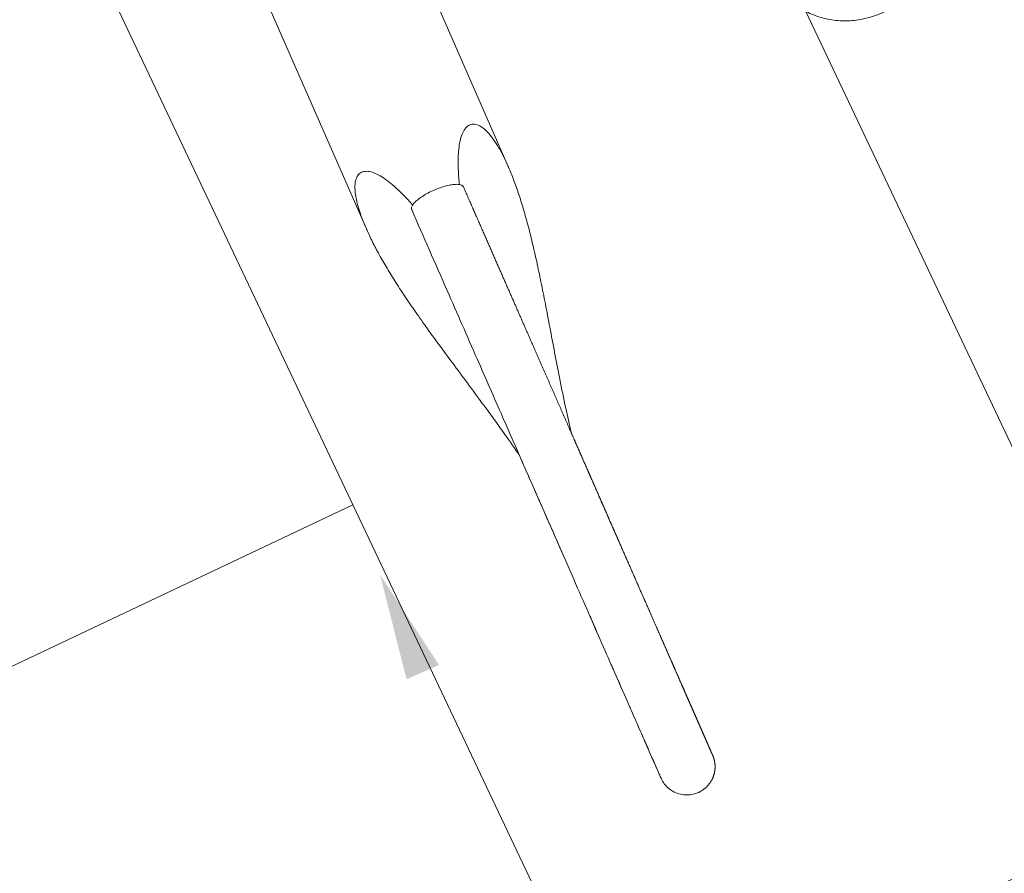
# Model space of a CAD drawing. Header units: metres. Extents: x 134157 to 138734, y 451157 to 455772.
# Tile 522 of 656: x 136621.537 to 136621.92, y 453801.399 to 453801.732. Entities that reach past the tile are written whole.
import ezdxf

# ---------------------------------------------------------------- set-up
doc = ezdxf.new("R2010")
doc.units = ezdxf.units.M
doc.layers.add('-DR-alg-hulplijnen', color=210, linetype='Continuous', plot=False)
doc.layers.add('-DR-nw-gr-arc-gras', color=7, linetype='Continuous', true_color=0xb5d5a4)
for name, color, linetype in [('-DR-nw-inr-fietsparkeren Tulip enkele beugel', 2, 'Continuous'), ('-DR-nw-maatvoering', 3, 'Continuous'), ('VELOPA-FIG25', 1, 'Continuous')]:
    doc.layers.add(name, color=color, linetype=linetype)
doc.layers.add('-DR-nw-vh-arc-sbs df bruinrood Broeder Alarmstraat', color=7, linetype='Continuous', lineweight=9, true_color=0xd8beb6)
doc.styles.add('2-5TXT', font='arial.ttf')
doc.styles.add('Drong', font='txt', dxfattribs={"height": 1.8})
doc.dimstyles.new('Drong', dxfattribs={"dimtxt": 1.8, "dimasz": 2.5, "dimexe": 0, "dimexo": 0, "dimgap": 0.9, "dimtad": 1, "dimzin": 0, "dimdsep": 46, "dimtxsty": 'Drong', "dimblk": 'dimblk-wit', "dimcen": 0, "dimse1": 1, "dimse2": 1, "dimclrd": 256, "dimclre": 1, "dimclrt": 7, "dimadec": 0, "dimazin": 0, "dimtfac": 1, "dimtmove": 0, "dimatfit": 3, "dimfxl": 1, "dimtolj": 1, "dimtzin": 0, "dimarcsym": 0})
doc.dimstyles.new('VELOPA-drukwerk', dxfattribs={"dimscale": 0, "dimtxt": 2.5, "dimasz": 2, "dimexe": 1, "dimexo": 1, "dimgap": 1, "dimtad": 1, "dimdec": 0, "dimdsep": 46, "dimtxsty": '2-5TXT', "dimcen": 8, "dimadec": 1, "dimazin": 0, "dimtfac": 1, "dimtdec": 0, "dimtmove": 0, "dimatfit": 3, "dimfxl": 1, "dimtolj": 1, "dimtzin": 0, "dimarcsym": 0})
pattern_1 = [(115.3356253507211, (136419.7180158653, 453326.2367068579), (-0.2236810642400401, -0.1059037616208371), [0.06, -0.187485]), (205.3356253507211, (136419.7180158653, 453326.2367068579), (0.1059037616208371, -0.22368106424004), [0.06, -0.187485])]

# ---------------------------------------------------------------- blocks, each defined once
blk = doc.blocks.new('*D482')
at = {"layer": '-DR-alg-hulplijnen', "color": 0, "lineweight": -2, "ltscale": 4, "transparency": 16777216}
for p, q in [((-1.268533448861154e-15, -770.7167233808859), (-1.92714493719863e-14, -1064.726652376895)), ((3625, -770.7167233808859), (3625, -1064.726652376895)), ((41.43344676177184, -1044.009928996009), (3583.566553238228, -1044.009928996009))]:
    blk.add_line(p, q, dxfattribs=at)
at = {"layer": '-DR-alg-hulplijnen', "color": 0, "ltscale": 4, "transparency": 16777216}
for points in [[(41.43344676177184, -1037.104354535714), (41.43344676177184, -1050.915503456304), (-1.800291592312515e-14, -1044.009928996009)], [(3583.566553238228, -1037.104354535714), (3583.566553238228, -1050.915503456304), (3625, -1044.009928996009)]]:
    blk.add_solid(points, dxfattribs=at)
at = {"layer": 'Defpoints', "color": 0, "ltscale": 4, "transparency": 16777216}
for p in [(0, -750), (3625, -750), (3625, -1044.009928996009)]:
    blk.add_point(p, dxfattribs=at)
at = {"layer": '-DR-alg-hulplijnen', "color": 0, "ltscale": 4, "transparency": 16777216, "insert": (1812.5, -996.8320429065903), "char_height": 51.79180845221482, "attachment_point": 5, "style": '2-5TXT'}
blk.add_mtext('\\A1;3625', dxfattribs=at)
blk = doc.blocks.new('*D481')
at = {"layer": '-DR-alg-hulplijnen', "color": 0, "lineweight": -2, "ltscale": 4, "transparency": 16777216}
for p, q in [((3645.716723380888, 3.331503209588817e-15), (4009.119275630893, 6.177109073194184e-14)), ((3988.402552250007, -41.4334467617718), (3988.402552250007, -708.5665532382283)), ((3645.716723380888, -750.0000000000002), (4009.119275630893, -750.0000000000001))]:
    blk.add_line(p, q, dxfattribs=at)
at = {"layer": '-DR-alg-hulplijnen', "color": 0, "ltscale": 4, "transparency": 16777216}
for points in [[(3981.496977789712, -41.43344676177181), (3995.308126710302, -41.4334467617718), (3988.402552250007, 5.843958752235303e-14)], [(3981.496977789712, -708.5665532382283), (3995.308126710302, -708.5665532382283), (3988.402552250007, -750.0000000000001)]]:
    blk.add_solid(points, dxfattribs=at)
at = {"layer": 'Defpoints', "color": 0, "ltscale": 4, "transparency": 16777216}
for p in [(3625.000000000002, 0), (3625.000000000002, -750.0000000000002), (3988.402552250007, -750.0000000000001)]:
    blk.add_point(p, dxfattribs=at)
at = {"layer": '-DR-alg-hulplijnen', "color": 0, "ltscale": 4, "transparency": 16777216, "insert": (3941.242330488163, -375.0000000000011), "char_height": 51.79180845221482, "attachment_point": 5, "rotation": 90, "style": '2-5TXT'}
blk.add_mtext('\\A1;750', dxfattribs=at)
blk = doc.blocks.new('dimblk-wit')
at = {"color": 7}
blk.add_line((2.842170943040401e-14, -0.3333333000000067), (-2.842170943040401e-14, 0.3333333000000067), dxfattribs=at)
blk.add_solid([(0, 0), (-0.7999999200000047, 0.1999999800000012), (-0.7999999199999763, -0.1999999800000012)], dxfattribs=at)
blk = doc.blocks.new('*D634')
at = {"layer": '-DR-nw-maatvoering', "lineweight": -2, "transparency": 16777216}
blk.add_line((136616.4696596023, 453791.6460135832), (136622.2968280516, 453806.2631956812), dxfattribs=at)
at = {"layer": 'Defpoints', "color": 0, "transparency": 16777216}
for p in [(136622.4819835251, 453806.7276496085), (136622.889603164, 453806.5651512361), (136616.6921237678, 453791.0190612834)]:
    blk.add_point(p, dxfattribs=at)
at = {"layer": '-DR-nw-maatvoering', "lineweight": -2, "transparency": 16777216, "xscale": 0.5, "yscale": 0.5, "zscale": 0.5}
for p, rotation in [((136622.481983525, 453806.7276496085), 68.26520454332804), ((136616.2845041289, 453791.1815596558), 248.2652045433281)]:
    blk.add_blockref('dimblk-wit', p, dxfattribs=dict(at, rotation=rotation))
at = {"layer": '-DR-nw-maatvoering', "color": 7, "transparency": 16777216, "insert": (136619.0454071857, 453799.089283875), "char_height": 0.36, "attachment_point": 5, "rotation": 68.26520454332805, "style": 'Drong'}
blk.add_mtext('\\A1;16.75', dxfattribs=at)
blk = doc.blocks.new('Fietsenrek Tulip enkel')
at = {"layer": 'VELOPA-FIG25', "color": 252, "linetype": 'Continuous', "lineweight": 9}
for p, q in [((298.658684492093, -344.8499999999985), (630.2552322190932, -344.8499999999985)), ((309.4598630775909, -405.1499999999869), (630.2507963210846, -405.1499999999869))]:
    blk.add_line(p, q, dxfattribs=at)
for points, start_tangent, end_tangent in [([(623.1085956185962, -362.975236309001), (622.2150253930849, -362.6181009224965), (618.5377257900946, -360.9725926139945), (615.4324675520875, -359.2727979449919), (612.9078133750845, -357.5213157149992), (610.996451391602, -355.7188084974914), (609.7693030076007, -353.8682929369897), (609.3515709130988, -351.9886879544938), (609.8926333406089, -350.1718612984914), (611.419115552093, -348.5539733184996), (613.8862791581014, -347.1894561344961), (617.2304940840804, -346.1165101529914), (621.2275092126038, -345.3817202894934), (625.6913015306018, -344.9707063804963), (630.2434380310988, -344.8499869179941)], (-0.9310904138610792, 0.3647884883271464), (0.9999999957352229, -9.235558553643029e-05)), ([(630.2434380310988, -344.8499869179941), (630.5682460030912, -344.8505678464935), (635.8394298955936, -345.0005259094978), (641.5077718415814, -345.4091434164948), (647.5858134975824, -346.0710287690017), (654.0919371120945, -346.9837572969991), (661.0486862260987, -348.1453052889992), (668.4823239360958, -349.5517247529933), (676.4228659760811, -351.1947983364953), (684.9047558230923, -353.0596304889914), (693.9686945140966, -355.1223479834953), (703.6661116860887, -357.3484173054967), (714.065781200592, -359.6916043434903), (725.2560965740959, -362.0921755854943), (734.9299721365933, -364.0195937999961)], (0.9999999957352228, -9.235558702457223e-05), (0.9822508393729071, -0.1875720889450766)), ([(629.0812565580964, -365.0520946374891), (626.4720561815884, -364.203896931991), (623.1085956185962, -362.975236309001)], (-0.9552161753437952, 0.2959088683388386), (-0.9310904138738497, 0.3647884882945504)), ([(872.2429914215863, -364.0004512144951), (871.4931166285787, -364.0000542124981), (869.4321402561, -364.0000253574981), (865.9668989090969, -363.9997935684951), (861.1663724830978, -363.9999842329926), (855.1057197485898, -363.9999909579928), (847.8372212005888, -363.9998791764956), (839.2823724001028, -364.0001512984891), (829.3728744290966, -364.0001620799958), (818.0721323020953, -363.9998144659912), (805.4171970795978, -364.0001844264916), (791.4152382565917, -363.998548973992), (776.0161688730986, -364.0001285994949), (759.0278948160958, -364.0000092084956), (740.0685224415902, -364.0000362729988), (718.6458642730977, -363.999994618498), (693.9956133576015, -363.9999833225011), (664.8701945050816, -364.0000025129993), (630.4995657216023, -364.000002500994)], (-0.9999996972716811, 0.0007781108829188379), (-0.9999999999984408, 1.765950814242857e-06)), ([(776.9873472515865, -364.0000712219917), (765.312209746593, -363.9999653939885), (743.8571046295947, -363.9999999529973), (734.9336313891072, -364.0000654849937)], (-0.9999999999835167, 5.741668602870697e-06), (-0.9999999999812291, -6.12716366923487e-06)), ([(810.7829483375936, -364.0000404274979), (803.1118054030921, -363.9999004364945)], (-0.9999999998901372, 1.482314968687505e-05), (-0.9999999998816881, 1.538258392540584e-05)), ([(850.0260308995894, -363.9998981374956), (845.338346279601, -363.9997527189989), (836.2556908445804, -363.9999374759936), (825.7705308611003, -363.9999853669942), (824.0263019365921, -363.9999962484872)], (-0.9999999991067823, 4.226624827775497e-05), (-0.9999999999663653, -8.20179703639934e-06)), ([(856.730545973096, -364.0000669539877), (853.1773717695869, -364.0000204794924), (850.0260308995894, -363.9998981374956)], (-0.9999999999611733, -8.812121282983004e-06), (-0.9999999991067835, 4.226621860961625e-05)), ([(871.4694475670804, -364.000045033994), (871.4139717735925, -364.000025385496), (869.0702892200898, -363.9998221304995), (865.1537784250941, -363.9996671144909), (859.7983261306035, -363.9999621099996), (856.730545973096, -364.0000669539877)], (-0.9999999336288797, 0.000364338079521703), (-0.9999999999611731, -8.812155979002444e-06)), ([(872.2429914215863, -364.0004512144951), (871.4694475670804, -364.000045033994)], (-0.9999997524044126, 0.0007036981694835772), (-0.9999999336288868, 0.0003643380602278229)), ([(883.1628713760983, -375.0000000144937), (882.9785095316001, -372.9941615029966), (882.2363011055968, -370.5810662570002), (880.9634476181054, -368.4007516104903), (879.2270010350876, -366.5680747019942), (877.1184349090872, -365.1795784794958), (874.748826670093, -364.3084069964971), (872.2429914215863, -364.0004512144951)], (-0.000207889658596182, 0.9999999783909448), (-0.999973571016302, 0.007270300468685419)), ([(630.4995653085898, -364.0113614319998), (630.0894004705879, -364.0777108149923), (629.2739631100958, -364.7146653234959), (628.527582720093, -365.9657673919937), (627.912531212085, -367.7049275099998), (627.4392903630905, -369.8863189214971), (627.1412687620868, -372.3970982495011), (627.0431135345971, -375)], (-0.9999999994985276, 3.166930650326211e-05), (0, -1)), ([(627.0431135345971, -375), (627.1413231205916, -377.6036120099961), (627.4393626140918, -380.1141189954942), (627.9124566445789, -382.2948046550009), (628.5276296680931, -384.0343363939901), (629.274075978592, -385.2854708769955), (630.0892778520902, -385.9222425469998), (630.4995554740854, -385.9886385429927)], (0, -1), (0.9999999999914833, 4.127184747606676e-06)), ([(871.9053827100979, -386.0000242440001), (872.0186496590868, -386.0001062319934), (872.1314808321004, -386.0000680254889), (872.2394728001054, -385.9995943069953), (872.352623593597, -385.9982075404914), (872.469788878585, -385.9955620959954), (872.6096794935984, -385.9907679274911), (872.7593012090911, -385.9836665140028), (872.9182448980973, -385.9738833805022), (873.0846190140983, -385.9611649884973), (873.2559320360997, -385.945411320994), (873.4296574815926, -385.9266701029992), (873.6048133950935, -385.9049405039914), (873.782468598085, -385.8799764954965), (873.9632663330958, -385.8515263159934), (874.1478368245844, -385.819289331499), (874.3367942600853, -385.7829140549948), (874.5307265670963, -385.7419973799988), (874.7297973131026, -385.6961773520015), (874.9335433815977, -385.6452229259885), (875.1414431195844, -385.5889368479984), (875.3529690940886, -385.5271473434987), (875.5675922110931, -385.4597091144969), (875.7848862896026, -385.3864687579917), (876.0045559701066, -385.3072437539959), (876.2263066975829, -385.2218588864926), (876.4498359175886, -385.130149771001), (876.6748334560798, -385.0319635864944), (876.9009819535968, -384.9271597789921), (877.1279573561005, -384.8156107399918), (877.3554294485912, -384.6972024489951), (877.5830624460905, -384.5718350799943), (877.8105427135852, -384.4394073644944), (878.0379350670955, -384.2995879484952), (878.2655584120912, -384.1518319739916), (878.4936867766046, -383.9955380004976), (878.7225365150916, -383.8300528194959), (878.9522602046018, -383.6546723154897), (879.1829399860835, -383.4686425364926), (879.4145805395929, -383.2711608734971), (879.6472223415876, -383.0612653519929), (879.881109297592, -382.8376294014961), (880.1163775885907, -382.5987824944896), (880.352761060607, -382.3434045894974), (880.5886089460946, -382.071559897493), (880.8218664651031, -381.783947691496), (881.0505732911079, -381.4814369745), (881.2728853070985, -381.1650663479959), (881.4870965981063, -380.836038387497), (881.6919304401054, -380.4952408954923), (881.8867776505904, -380.1426063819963), (882.0710548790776, -379.7779454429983), (882.244111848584, -379.4010859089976), (882.4052289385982, -379.0118793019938), (882.553615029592, -378.6102078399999), (882.6884056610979, -378.1959920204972), (882.8086615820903, -377.76919881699), (882.91336776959, -377.3298505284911), (883.0014330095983, -376.8780342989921), (883.071690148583, -376.413912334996), (883.1228971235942, -375.9377328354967), (883.1537389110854, -375.4498416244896), (883.1629410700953, -375)], (0.9999997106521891, -0.0007607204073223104), (-3.90510129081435e-07, 0.9999999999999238)), ([(629.0812124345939, -384.9479210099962), (626.5235794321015, -385.7785405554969), (623.1077570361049, -387.0250978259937)], (-0.9552154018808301, -0.295911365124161), (-0.9310869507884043, -0.3647973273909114)), ([(630.2425906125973, -405.1500083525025), (630.4658011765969, -405.1497307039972), (635.767115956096, -405.0031636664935), (641.4645281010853, -404.5947976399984), (647.5697844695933, -403.9309780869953), (654.1006234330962, -403.0149028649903), (661.0790582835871, -401.8492659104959), (668.5311102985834, -400.4385772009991), (676.4866384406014, -398.7915415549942), (684.9797676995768, -396.9235203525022), (694.050784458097, -394.8588074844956), (703.7504897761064, -392.6323013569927), (714.147311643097, -390.2903733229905), (725.3289978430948, -387.8927360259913), (734.9316254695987, -385.9800912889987)], (0.9999999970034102, 7.741562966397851e-05), (0.9822513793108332, 0.1875692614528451)), ([(630.4995555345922, -386.000002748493), (631.0568438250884, -386.0000059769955), (633.1263456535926, -386.0000264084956), (635.1684272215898, -386.0000554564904), (637.1836616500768, -386.0000880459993), (639.1726193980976, -386.0001201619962), (641.1358685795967, -386.0001487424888), (643.0739752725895, -386.0001715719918), (644.9875038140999, -386.000187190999), (646.877017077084, -386.0001948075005), (648.7430767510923, -386.0001942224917), (650.5862397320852, -386.0001857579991), (652.4070537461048, -386.0001701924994), (654.2060658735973, -386.0001487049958), (655.9838238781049, -386.0001228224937), (657.7408763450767, -386.0000943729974), (659.4777728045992, -386.0000654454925), (661.1950638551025, -386.0000383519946), (662.8933012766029, -386.0000155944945), (664.573039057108, -385.9999995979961), (666.2348340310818, -385.999990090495), (667.8792405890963, -385.9999852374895), (669.50674258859, -385.9999835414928), (671.1176652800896, -385.9999838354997), (672.7123135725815, -385.9999852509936), (674.2909936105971, -385.9999871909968), (675.8540127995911, -385.9999892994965), (677.4016798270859, -385.9999914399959), (678.9343046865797, -385.999993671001), (680.4521986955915, -385.9999962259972), (681.955674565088, -385.9999994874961), (683.44504654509, -386.0000034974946), (684.9206289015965, -386.0000076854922), (686.3827370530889, -386.0000115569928), (687.8316860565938, -386.0000147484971), (689.2677387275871, -386.0000170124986), (690.6910985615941, -386.0000182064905), (692.1019671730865, -386.0000182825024), (693.5005475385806, -386.0000172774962), (694.8870439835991, -386.0000153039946), (696.2616621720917, -386.0000125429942), (697.6246090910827, -386.0000092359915), (698.9760930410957, -386.0000056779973), (700.3163236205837, -386.0000022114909), (701.6455117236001, -385.9999992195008), (702.9638692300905, -385.9999969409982), (704.2716082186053, -385.999995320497), (705.5689419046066, -385.9999942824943), (706.8560848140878, -385.9999937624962), (708.1332461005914, -385.9999937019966), (709.4005792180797, -385.9999940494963), (710.6582100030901, -385.9999947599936), (711.9062651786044, -385.9999957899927), (713.1448725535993, -385.9999970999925), (714.3741610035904, -385.9999986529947), (715.5942604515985, -386.0000004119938), (716.8053018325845, -386.0000023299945), (718.007416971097, -386.0000043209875), (719.2007386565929, -386.0000062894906), (720.3854006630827, -386.0000081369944), (721.5615377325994, -386.0000097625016), (722.7292855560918, -386.0000110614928), (723.888780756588, -386.0000119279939), (725.0401608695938, -386.0000122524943), (726.1835643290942, -386.0000119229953), (727.3191304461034, -386.0000108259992), (728.4469925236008, -386.0000088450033), (729.567245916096, -386.0000058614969), (730.6799742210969, -386.0000017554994), (731.7852616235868, -385.9999964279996), (732.8831913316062, -385.999990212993), (733.9738462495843, -385.9999837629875), (735.0573100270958, -385.9999776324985), (736.1336670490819, -385.9999722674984), (737.203002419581, -385.9999680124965), (738.2654019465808, -385.999965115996), (739.3209521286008, -385.9999637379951), (740.3697401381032, -385.9999639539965), (741.411853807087, -385.9999657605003), (742.4473816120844, -385.9999690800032), (743.4764126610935, -385.9999737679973), (744.4990366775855, -385.9999796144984), (745.5153439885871, -385.9999863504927), (746.5254255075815, -385.9999936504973), (747.5293727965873, -386.0000011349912), (748.5272819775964, -386.0000081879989), (749.5193709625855, -386.0000140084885), (750.5057818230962, -386.0000179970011), (751.4865296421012, -386.0000197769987), (752.4616311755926, -386.0000191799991), (753.4311048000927, -386.0000162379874), (754.3949704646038, -386.0000111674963), (755.3532496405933, -386.0000043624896), (756.3059609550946, -385.9999965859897), (757.2530811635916, -385.9999904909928), (758.1945653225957, -385.9999885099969), (759.1303725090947, -385.9999913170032), (760.0604660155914, -385.9999979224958), (760.9848532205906, -386.0000051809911), (761.9037100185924, -386.0000079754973), (762.8172507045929, -386.0000048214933), (763.7256830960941, -385.9999988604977), (764.6292087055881, -385.9999976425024), (765.5280142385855, -386.000011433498), (766.4221813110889, -386.0000376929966), (767.311727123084, -386.0000664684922), (768.1966693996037, -386.0000900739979), (769.0770274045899, -386.0001031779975), (769.9528218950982, -386.0001027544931), (770.824065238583, -386.0000880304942), (771.6907930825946, -386.0000604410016), (772.5530724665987, -386.0000235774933), (773.4109700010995, -385.9999831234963), (774.2645347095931, -385.9999439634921), (775.113783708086, -385.9999070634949), (775.958732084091, -385.9998735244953), (776.7993965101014, -385.9998450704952), (777.6357951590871, -385.9998240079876), (778.467947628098, -385.9998131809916), (779.2958748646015, -385.9998159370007), (780.1195990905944, -385.9998360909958), (780.9391437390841, -385.9998778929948), (781.7545333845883, -385.9999459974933), (782.5657937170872, -386.0000453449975), (783.3729535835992, -386.0001752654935), (784.1760460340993, -386.0003262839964), (784.9751051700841, -386.0004891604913), (785.770165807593, -386.0006557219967), (786.5612634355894, -386.0008188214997), (787.3484341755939, -386.0009722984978), (788.1317147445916, -386.001110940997), (788.9111424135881, -386.0012304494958), (789.6867549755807, -386.0013274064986), (790.4585907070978, -386.0013992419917), (791.2266883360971, -386.0014442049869), (791.9910870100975, -386.0014613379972), (792.7518235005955, -386.0014504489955), (793.5088956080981, -386.0014120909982), (794.2622939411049, -386.001347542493), (795.0120142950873, -386.0012587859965), (795.7580534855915, -386.0011484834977), (796.5004093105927, -386.0010199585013), (797.2390805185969, -386.000877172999), (797.9740667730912, -386.0007247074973), (798.7053686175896, -386.0005677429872), (799.4329874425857, -386.0004120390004), (800.1569254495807, -386.0002639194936), (800.8771856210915, -386.0001302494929), (801.5937716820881, -386.0000184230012), (802.3066882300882, -385.9999345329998), (803.015935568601, -385.9998763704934), (803.7215117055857, -385.9998395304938), (804.4234156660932, -385.9998200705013), (805.121647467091, -385.999814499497), (805.816208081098, -385.9998197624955), (806.5070994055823, -385.9998332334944), (807.194324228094, -385.9998527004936), (807.8778861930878, -385.9998763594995), (808.5577897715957, -385.9999028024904), (809.2340402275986, -385.9999310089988), (809.9066435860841, -385.9999603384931), (810.5756066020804, -385.9999905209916), (811.2409367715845, -386.0000216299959), (811.902640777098, -386.0000532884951), (812.5607224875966, -386.0000843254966), (813.2151862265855, -386.0001136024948), (813.8660371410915, -386.0001400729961), (814.513281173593, -386.0001627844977), (815.1569250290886, -386.0001808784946), (815.7969691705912, -386.0001935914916), (816.4333966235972, -386.000200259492), (817.0661932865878, -386.0002003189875), (817.6953462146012, -386.0001933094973), (818.3208434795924, -386.0001788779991), (818.9426741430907, -386.000156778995), (819.5608282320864, -386.000126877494), (820.1752967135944, -386.0000891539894), (820.7860714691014, -386.0000437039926), (821.3931429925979, -385.9999909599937), (821.9964928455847, -385.9999338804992), (822.5961054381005, -385.9998765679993), (823.1919668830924, -385.9998224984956), (823.7840645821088, -385.9997745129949), (824.3723872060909, -385.999734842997), (824.9569246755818, -385.9997051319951), (825.5376681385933, -385.999686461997), (826.1146099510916, -385.9996793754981), (826.687743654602, -385.9996838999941), (827.2570639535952, -385.9996995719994), (827.8225666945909, -385.9997254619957), (828.3842488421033, -385.9997601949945), (828.9421084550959, -385.9998019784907), (829.4961446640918, -385.9998486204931), (830.0463576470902, -385.9998975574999), (830.5927486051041, -385.9999458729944), (831.1353183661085, -385.9999903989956), (831.6740658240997, -386.0000290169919), (832.2089984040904, -386.0000606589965), (832.740124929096, -386.0000843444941), (833.2674547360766, -386.0000991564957), (833.7909976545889, -386.0001042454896), (834.3107639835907, -386.0000988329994), (834.8267644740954, -386.0000822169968), (835.3390103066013, -386.0000537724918), (835.8475129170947, -386.0000129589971), (836.3522400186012, -385.9999618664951), (836.8531523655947, -385.9999099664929), (837.3502400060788, -385.9998658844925), (837.8435367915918, -385.9998355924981), (838.3331023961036, -385.9998225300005), (838.8189598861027, -385.9998277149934), (839.3011338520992, -385.9998498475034), (839.7796504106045, -385.9998854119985), (840.2545371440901, -385.9999287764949), (840.7258230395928, -385.9999722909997), (841.193535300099, -386.0000064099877), (841.657617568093, -386.0000247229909), (842.1180408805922, -386.0000299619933), (842.5748094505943, -386.0000257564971), (843.0279279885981, -386.0000154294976), (843.477401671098, -386.0000020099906), (843.923236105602, -385.9999882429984), (844.365437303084, -385.9999765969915), (844.8040116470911, -385.9999692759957), (845.2389658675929, -385.9999682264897), (845.6703070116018, -385.9999751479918), (846.0980424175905, -385.9999914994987), (846.5221963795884, -386.0000181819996), (846.9428431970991, -386.0000516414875), (847.3600038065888, -386.0000860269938), (847.7736922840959, -386.0001166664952), (848.1839217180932, -386.0001400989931), (848.590704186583, -386.0001540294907), (848.9940507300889, -386.0001572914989), (849.3939713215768, -386.0001498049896), (849.7904748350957, -386.0001325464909), (850.1835690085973, -386.0001075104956), (850.5732604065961, -386.0000776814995), (850.9595543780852, -386.000047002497), (851.3424550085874, -386.000020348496), (851.7219805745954, -386.0000033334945), (852.0982521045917, -385.9999973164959), (852.4712981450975, -385.9999984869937), (852.8411219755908, -386.0000034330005), (853.2077260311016, -386.0000094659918), (853.5711118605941, -386.0000146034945), (853.9312800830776, -386.0000175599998), (854.2882303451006, -386.0000177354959), (854.6419612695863, -386.0000152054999), (854.9924704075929, -386.0000107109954), (855.3397541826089, -386.0000056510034), (855.6838078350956, -386.0000020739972), (856.0246253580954, -386.0000026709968), (856.3621994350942, -386.0000107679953), (856.6965691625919, -386.0000297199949), (857.0278646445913, -386.0000573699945), (857.3560743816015, -386.0000887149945), (857.6811628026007, -386.000119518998), (858.0030936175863, -386.0001463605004), (858.3218301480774, -386.0001666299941), (858.6373352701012, -386.0001785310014), (858.9495713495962, -386.00018107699), (859.2585001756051, -386.0001740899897), (859.5640828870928, -386.000158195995), (859.8662798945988, -386.0001348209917), (860.1650507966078, -386.0001061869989), (860.4603542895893, -386.0000753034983), (860.7521480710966, -386.0000459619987), (861.0403887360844, -386.0000227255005), (861.3250432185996, -386.0000108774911), (861.6062922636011, -386.0000123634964), (861.8841857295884, -386.0000224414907), (862.1586879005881, -386.0000364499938), (862.4297622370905, -386.0000506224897), (862.6973712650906, -386.0000620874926), (862.9614764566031, -386.0000688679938), (863.2220380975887, -386.0000698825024), (863.4790151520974, -386.0000649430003), (863.7323651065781, -386.000054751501), (863.9820438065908, -386.0000408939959), (864.2280052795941, -386.0000258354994), (864.4702015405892, -386.0000129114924), (864.7085823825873, -386.000006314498), (864.9430951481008, -386.0000110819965), (865.1737331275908, -386.0000328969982), (865.4008468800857, -386.0000720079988), (865.6244917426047, -386.000121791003), (865.8446352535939, -386.0001760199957), (866.0612437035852, -386.0002293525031), (866.2742819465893, -386.0002773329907), (866.4837131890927, -386.0003163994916), (866.6894987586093, -386.0003438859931), (866.8915978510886, -386.0003580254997), (867.0899672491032, -386.000357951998), (867.2845610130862, -386.0003437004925), (867.4753301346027, -386.0003162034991), (867.6622221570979, -386.0002772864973), (867.8451807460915, -386.0002296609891), (868.0241452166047, -386.000176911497), (868.1990499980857, -386.000123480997), (868.3698240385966, -386.000074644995), (868.5364595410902, -386.0000362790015), (868.6993582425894, -386.0000099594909), (868.858571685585, -385.9999927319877), (869.0140649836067, -385.9999820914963), (869.165800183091, -385.9999762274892), (869.3137357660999, -385.9999740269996), (869.4578260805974, -385.9999750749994), (869.5980206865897, -385.9999796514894), (869.7342636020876, -385.9999887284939), (869.8666973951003, -386.0000031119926), (869.9955116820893, -386.0000200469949), (870.1206400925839, -386.0000361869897), (870.2420163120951, -386.0000489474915), (870.3595730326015, -386.0000565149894), (870.4732412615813, -386.0000578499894), (870.5829495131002, -386.0000526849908), (870.6886228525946, -386.0000415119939), (870.8875429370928, -386.0000067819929), (871.0696668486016, -385.9999695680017), (871.2352382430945, -385.9999434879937), (871.3846131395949, -385.9999361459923), (871.5182468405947, -385.999950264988), (871.6367516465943, -385.9999847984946), (871.7432779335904, -386.0000303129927), (871.8856211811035, -386.0000355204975), (871.993248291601, -385.9999588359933), (872.0980700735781, -385.9999989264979), (872.2013598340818, -385.999772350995), (872.2025413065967, -385.9997516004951)], (0.9999999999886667, -4.760948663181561e-06), (-0.002398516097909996, 0.9999971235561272)), ([(734.9351199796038, -386.0000380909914), (734.997742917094, -386.0000384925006), (735.9610602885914, -386.0000436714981), (736.9179323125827, -386.000046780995), (737.8684389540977, -386.0000476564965), (738.8126603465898, -386.0000462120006), (739.7506767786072, -386.000042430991), (740.682568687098, -386.0000363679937), (741.608416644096, -386.0000281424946), (742.5283013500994, -386.0000179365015), (743.442314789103, -386.0000059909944), (744.3505343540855, -385.9999926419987), (745.2530050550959, -385.999978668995), (746.149769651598, -385.9999650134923), (747.0408713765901, -385.9999524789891), (747.9263539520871, -385.9999417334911), (748.8062615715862, -385.9999333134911), (749.6806388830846, -385.9999276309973), (750.5495309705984, -385.9999249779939), (751.4129833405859, -385.9999255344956), (752.2710419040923, -385.9999293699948), (753.1237529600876, -385.9999364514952), (753.9711631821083, -385.9999466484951), (754.8133196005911, -385.9999597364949), (755.6502695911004, -385.9999754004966), (756.4820608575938, -385.9999932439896), (757.308743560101, -386.0000126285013), (758.1303817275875, -386.0000318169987), (758.9470444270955, -386.0000489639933), (759.7588003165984, -386.0000626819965), (760.5657176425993, -386.0000720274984), (761.3678642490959, -386.0000764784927), (762.1653075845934, -386.0000759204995), (762.9581147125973, -386.0000706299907), (763.7463506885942, -386.0000612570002), (764.5300192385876, -386.0000488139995), (765.3091307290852, -386.0000346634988), (766.0837189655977, -386.0000205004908), (766.8538179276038, -386.0000083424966), (767.6194617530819, -386.0000005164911), (768.380684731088, -385.9999996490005), (769.1375231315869, -386.0000077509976), (769.8900123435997, -386.0000224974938), (770.6381842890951, -386.0000405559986), (771.3820710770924, -386.0000591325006), (772.1217050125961, -386.0000759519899), (772.857118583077, -386.0000892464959), (773.5883444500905, -386.0000977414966), (774.3154154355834, -386.0001006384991), (775.0383645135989, -386.0000976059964), (775.7572247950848, -386.000088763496), (776.472029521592, -386.0000746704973), (777.1828120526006, -386.0000563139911), (777.8896058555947, -386.0000350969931), (778.5924444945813, -386.0000128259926), (779.2913616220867, -385.9999917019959), (779.9863897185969, -385.9999737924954), (780.6775500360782, -385.9999594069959), (781.3648600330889, -385.9999483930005), (782.0483378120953, -385.9999405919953), (782.7280020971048, -385.999935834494), (783.4038722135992, -385.9999339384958), (784.0759680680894, -385.9999347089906), (784.7443284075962, -385.9999379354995), (785.4090243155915, -385.9999433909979), (786.0700734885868, -385.9999508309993), (786.727490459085, -385.9999599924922), (787.381290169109, -385.9999705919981), (788.031487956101, -385.9999823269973), (788.6780995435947, -385.9999948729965), (789.321141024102, -386.0000078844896), (789.9606290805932, -386.0000210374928), (790.5965818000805, -386.0000341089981), (791.229017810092, -386.0000469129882), (791.8579560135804, -386.0000592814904), (792.4834155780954, -386.0000710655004), (793.105415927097, -386.0000821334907), (793.7239767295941, -386.0000923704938), (794.3391178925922, -386.0001016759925), (794.950859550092, -386.0001099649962), (795.5592220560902, -386.0001171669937), (796.1642259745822, -386.0001232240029), (796.7658920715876, -386.000128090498), (797.3642413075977, -386.0001317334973), (797.9592948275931, -386.000134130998), (798.5510739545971, -386.0001352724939), (799.1396001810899, -386.0001351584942), (799.724895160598, -386.0001337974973), (800.3069807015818, -386.0001312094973), (800.8858787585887, -386.0001274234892), (801.4616114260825, -386.0001224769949), (802.0342009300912, -386.0001164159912), (802.6036696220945, -386.0001092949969), (803.1700399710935, -386.0001011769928), (803.733334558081, -386.0000921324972), (804.2935760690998, -386.0000822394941), (804.8507862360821, -386.0000715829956), (805.4049747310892, -386.0000602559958), (805.9561519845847, -386.0000483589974), (806.5043302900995, -386.0000359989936), (807.0495221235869, -386.0000232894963), (807.5917401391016, -386.0000103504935), (808.1309971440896, -385.9999973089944), (808.6673047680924, -385.9999843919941), (809.2006740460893, -385.9999720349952), (809.7311165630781, -385.9999606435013), (810.2586441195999, -385.9999505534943), (810.7832687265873, -385.9999420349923), (811.3050025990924, -385.9999352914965), (811.8238581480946, -385.9999304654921), (812.3398479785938, -385.9999276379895), (812.8529848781, -385.9999268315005), (813.3632818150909, -385.9999280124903), (813.8707519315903, -385.9999310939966), (814.375408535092, -385.9999359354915), (814.8772650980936, -385.9999423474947), (815.3763352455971, -385.9999500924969), (815.8726327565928, -385.9999588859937), (816.366171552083, -385.9999683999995), (816.856965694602, -385.9999782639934), (817.3450293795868, -385.9999880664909), (817.8303766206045, -385.9999973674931), (818.3130198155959, -386.0000059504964), (818.7929736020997, -386.0000138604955), (819.2702531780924, -386.0000211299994), (819.7448738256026, -386.0000277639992), (820.2168509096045, -386.0000337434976), (820.6861998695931, -386.0000390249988), (821.1529362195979, -386.0000435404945), (821.6170755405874, -386.0000472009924), (822.0786334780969, -386.0000498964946), (822.5376257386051, -386.0000514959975), (822.9940680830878, -386.0000518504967), (823.4479763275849, -386.0000507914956), (823.8993663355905, -386.0000481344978), (824.3482540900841, -386.0000436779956), (824.79466983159, -386.0000372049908), (825.2386375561, -386.0000284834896), (825.6801695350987, -386.0000172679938), (826.1192781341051, -386.000003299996), (826.5559725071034, -385.9999864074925), (826.9902548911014, -385.9999673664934), (827.4221353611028, -385.9999473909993), (827.8516246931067, -385.9999275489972), (828.2787338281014, -385.9999087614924), (828.703473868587, -385.9998918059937), (829.125856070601, -385.9998773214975), (829.5458918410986, -385.9998658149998), (829.9635927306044, -385.9998576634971), (830.3789704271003, -385.9998531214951), (830.7920367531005, -385.9998523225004), (831.2028036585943, -385.9998552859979), (831.611283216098, -385.9998619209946), (832.0174876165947, -385.9998720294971), (832.4214291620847, -385.999885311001), (832.8231202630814, -385.9999013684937), (833.2225734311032, -385.9999197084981), (833.6198012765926, -385.9999397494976), (834.0148165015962, -385.999960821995), (834.4076318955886, -385.9999821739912), (834.7982603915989, -386.0000029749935), (835.1867170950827, -386.0000223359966), (835.5730195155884, -386.0000394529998), (835.9571851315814, -386.0000536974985), (836.3392312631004, -386.0000646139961), (836.7191750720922, -386.0000719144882), (837.0970335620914, -386.0000754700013), (837.4728235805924, -386.0000753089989), (837.8465618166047, -386.0000716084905), (838.2182648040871, -386.0000646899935), (838.5879489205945, -386.0000550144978), (838.9556303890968, -386.000043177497), (839.3213252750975, -386.0000299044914), (839.6850494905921, -386.0000160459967), (840.0468187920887, -386.000002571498), (840.4066487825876, -385.9999905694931), (840.7645549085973, -385.9999812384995), (841.1205524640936, -385.9999758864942), (841.4746565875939, -385.9999759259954), (841.8268822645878, -385.9999828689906), (842.1772443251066, -385.9999983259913), (842.5257871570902, -386.0000232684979), (842.8725493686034, -386.0000551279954), (843.21752307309, -386.0000905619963), (843.5607047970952, -386.0001266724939), (843.9020842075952, -386.0001609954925), (844.2416509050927, -386.0001914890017), (844.5793946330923, -386.0002165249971), (844.9153052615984, -386.0002348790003), (845.2493727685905, -386.0002457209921), (845.5815872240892, -386.0002486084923), (845.9119387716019, -386.0002434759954), (846.2404176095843, -386.000230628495), (846.567013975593, -386.000210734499), (846.8917181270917, -386.0001848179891), (847.2145203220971, -386.0001542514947), (847.5354108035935, -386.0001207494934), (847.8543797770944, -386.0000863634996), (848.1714173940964, -386.0000534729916), (848.4865137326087, -386.0000247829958), (848.7996755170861, -386.00000311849), (849.1109593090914, -385.999988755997), (849.4203605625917, -385.9999800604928), (849.7278678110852, -385.9999755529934), (850.0334697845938, -385.9999739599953), (850.3371553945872, -385.9999742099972), (850.6389137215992, -385.9999754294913), (850.9387340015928, -385.9999769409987), (851.2366056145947, -385.9999782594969), (851.5325180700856, -385.9999790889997), (851.8264609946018, -385.9999793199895), (852.1184241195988, -385.9999790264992), (852.4083972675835, -385.9999784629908), (852.696370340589, -385.9999780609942), (852.9823333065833, -385.9999784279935), (853.2662761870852, -385.9999803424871), (853.5481890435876, -385.9999847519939), (853.8280619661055, -385.9999927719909), (854.1058850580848, -386.0000056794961), (854.3816627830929, -386.0000248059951), (854.6554607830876, -386.000049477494), (854.9272804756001, -386.000077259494), (855.1971123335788, -386.000105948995), (855.4649467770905, -386.0001336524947), (855.7307741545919, -386.0001587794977), (855.9945847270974, -386.0001800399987), (856.2563686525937, -386.0001964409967), (856.5161159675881, -386.0002072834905), (856.7738165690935, -386.0002121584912), (857.0294601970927, -386.0002109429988), (857.2830364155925, -386.0002037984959), (857.5345345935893, -386.0001911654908), (857.7839438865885, -386.0001737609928), (858.0312532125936, -386.0001525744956), (858.2764512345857, -386.0001288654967), (858.5195263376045, -386.0001041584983), (858.7604666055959, -386.0000802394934), (858.9992597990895, -386.0000591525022), (859.2358933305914, -386.0000431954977), (859.4703567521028, -386.0000349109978), (859.702752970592, -386.0000355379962), (859.9331190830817, -386.0000428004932), (860.1614352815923, -386.000054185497), (860.3876858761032, -386.0000675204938), (860.6118551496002, -386.0000809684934), (860.8339273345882, -386.0000930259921), (861.0538865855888, -386.0001025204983), (861.2717169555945, -386.0001086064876), (861.4874023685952, -386.0001107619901), (861.7009265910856, -386.000108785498), (861.912273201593, -386.0001027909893), (862.1214255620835, -386.0000932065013), (862.3283667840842, -386.0000807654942), (862.533079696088, -386.0000665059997), (862.7355468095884, -386.000051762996), (862.9357502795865, -386.0000381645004), (863.133671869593, -386.0000276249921), (863.3292929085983, -386.0000223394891), (863.5225942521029, -386.0000247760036), (863.7135572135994, -386.0000376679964), (863.9023347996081, -386.0000625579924), (864.0890393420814, -386.0000966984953), (864.2736578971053, -386.000136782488), (864.4561773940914, -386.0001798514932), (864.6365845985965, -386.0002232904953), (864.8148660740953, -386.0002648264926), (864.9910081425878, -386.0003025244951), (865.1649968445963, -386.0003347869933), (865.33681789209, -386.0003603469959), (865.5064566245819, -386.0003782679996), (865.6738979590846, -386.0003879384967), (865.8391263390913, -386.0003890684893), (866.0021256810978, -386.0003816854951), (866.1628793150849, -386.0003661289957), (866.3213692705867, -386.0003430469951), (866.477573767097, -386.0003133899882), (866.6314711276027, -386.0002784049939), (866.7830391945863, -386.0002396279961), (866.9322550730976, -386.0001988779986), (867.0790950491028, -386.0001582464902), (867.2235345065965, -386.0001200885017), (867.3655478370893, -386.0000870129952), (867.5051083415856, -386.0000618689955), (867.6422460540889, -386.0000475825), (867.7772507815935, -386.0000442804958), (867.9101603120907, -386.0000495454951), (868.0409673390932, -386.0000610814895), (868.1696645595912, -386.0000768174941), (868.296244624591, -386.0000949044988), (868.4207000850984, -386.0001137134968), (868.5430233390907, -386.0001318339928), (868.6632065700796, -386.0001480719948), (868.7812416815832, -386.0001614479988), (868.8971202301, -386.0001711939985), (869.0108333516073, -386.0001767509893), (869.1223716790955, -386.0001777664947), (869.231725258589, -386.0001740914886), (869.3388834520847, -386.0001657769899), (869.4438348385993, -386.0001530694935), (869.6470669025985, -386.0001164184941), (869.8413098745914, -386.0000698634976), (870.0264312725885, -386.0000219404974), (870.2022722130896, -385.9999837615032), (870.3690461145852, -385.999967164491), (870.5278478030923, -385.9999705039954), (870.6788233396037, -385.9999847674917), (870.8220365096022, -386.0000022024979), (870.9575196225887, -386.0000164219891), (871.0853116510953, -386.0000224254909), (871.2054570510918, -386.0000166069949), (871.3176596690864, -385.9999977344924), (871.4212413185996, -385.9999727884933)], (0.9999999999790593, -6.47160671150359e-06), (0.9999999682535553, 0.0002519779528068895)), ([(623.1077570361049, -387.0250978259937), (622.282172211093, -387.3545593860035), (618.6141333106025, -388.9897904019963), (615.511803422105, -390.6787742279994), (612.9832051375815, -392.4188048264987), (611.0595254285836, -394.2091158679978), (609.8089641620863, -396.0461268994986), (609.3506863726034, -397.9149309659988), (609.8308567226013, -399.7218948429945), (611.2801363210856, -401.339836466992), (613.7006237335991, -402.7312795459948), (617.0481344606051, -403.8383705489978), (621.0658384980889, -404.5964227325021), (625.5584077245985, -405.0217434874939), (630.2425906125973, -405.1500083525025)], (-0.9310869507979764, -0.36479732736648), (0.99999999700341, 7.741563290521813e-05)), ([(610.2887177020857, -594.5564594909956), (615.6220910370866, -592.8902625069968), (620.6459676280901, -590.0230522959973), (625.2485781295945, -585.8795119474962), (628.9778724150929, -580.768551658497), (631.7345794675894, -574.8213707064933), (633.3589334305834, -568.3905914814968), (633.8143828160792, -561.7729666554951), (633.113692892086, -555.2297761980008), (631.3107934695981, -549.0405675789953), (628.4763419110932, -543.4060419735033), (624.8311787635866, -538.6656988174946), (620.4024996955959, -534.8034097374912), (615.5598805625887, -532.0827552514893), (610.2887177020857, -530.4435405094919)], (0.9812745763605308, 0.1926141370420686), (-0.9812745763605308, 0.1926141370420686))]:
    blk.add_spline(points, degree=3, dxfattribs=dict(at, start_tangent=start_tangent, end_tangent=end_tangent))
at = {"layer": '-DR-alg-hulplijnen', "ltscale": 4}
dim = blk.add_linear_dim(base=(3988.402552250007, -750.0000000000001), p1=(3625, 0), p2=(3625, -750), angle=90, dimstyle='VELOPA-drukwerk', override={"dimscale": 20.71672338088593}, dxfattribs=at)
dim.commit()
dim.dimension.update_dxf_attribs({"geometry": '*D481', "text_midpoint": (3941.242330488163, -375.0000000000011)})
dim = blk.add_linear_dim(base=(3625, -1044.009928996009), p1=(0, -750), p2=(3625, -750), dimstyle='VELOPA-drukwerk', override={"dimscale": 20.71672338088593}, dxfattribs=at)
dim.commit()
dim.dimension.update_dxf_attribs({"geometry": '*D482', "text_midpoint": (1812.5, -996.8320429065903)})

msp = doc.modelspace()

# ---------------------------------------------------------------- hatches: boundary and pattern name
at = {"layer": '-DR-nw-gr-arc-gras', "transparency": 33554687}
h = msp.add_hatch(dxfattribs=at)
h.set_pattern_fill('AGR-BOLLEN', color=256, scale=0.1, pattern_type=2)
h.set_pattern_definition(pattern_1)
edge = h.paths.add_edge_path()
edge.add_arc((-7000776.809524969, 3043164.567559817), 7592527.997363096, 340.0567505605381, 340.0572256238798)
edge.add_line((136455.7815594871, 453494.2542758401), (136455.1236032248, 453494.4934109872))
edge.add_arc((380495.2223584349, 364992.5484406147), 259592.3035530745, 160.0666568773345, 160.0804453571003)
edge.add_line((136433.832290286, 453435.7615323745), (136433.813485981, 453435.768343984))
edge.add_line((136433.813485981, 453435.768343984), (136432.1794965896, 453431.2550945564))
edge.add_line((136432.1794965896, 453431.2550945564), (136432.198303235, 453431.2482893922))
edge.add_line((136432.198303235, 453431.2482893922), (136431.6776287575, 453429.8696050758))
edge.add_line((136431.6776287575, 453429.8696050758), (136432.3363505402, 453429.6312341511))
edge.add_line((136432.3363505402, 453429.6312341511), (136434.3092713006, 453435.0765756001))
h = msp.add_hatch(dxfattribs=at)
h.set_pattern_fill('AGR-BOLLEN', color=256, scale=0.1, pattern_type=2)
h.set_pattern_definition(pattern_1)
edge = h.paths.add_edge_path()
edge.add_line((136644.2753070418, 454017.4218487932), (136643.9350728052, 454016.4814706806))
edge.add_line((136643.9350728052, 454016.4814706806), (136643.8839339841, 454016.3403207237))
edge.add_line((136643.8839339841, 454016.3403207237), (136644.542212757, 454016.1016536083))
edge.add_arc((1711333.983143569, -116117.4265426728), 1674723.581774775, 160.0956720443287, 160.096657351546, ccw=False)
edge.add_line((136654.3469492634, 454043.1812754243), (136653.6888597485, 454043.419891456))
edge.add_line((136653.6888597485, 454043.419891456), (136653.6378049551, 454043.2789838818))
edge.add_line((136653.6378049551, 454043.2789838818), (136653.2975354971, 454042.3386559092))
edge.add_line((136653.2975354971, 454042.3386559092), (136644.2753070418, 454017.4218487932))
at = {"layer": '-DR-nw-vh-arc-sbs df bruinrood Broeder Alarmstraat', "transparency": 33554687}
h = msp.add_hatch(dxfattribs=at)
h.set_pattern_fill('AVH-SBS_DIKFORMAAT_KEPER', color=256, scale=3.5, angle=45, pattern_type=2)
h.set_pattern_definition([(115.3356253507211, (136419.7180158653, 453326.2367068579), (-0.321614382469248, 0.1149290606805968), [0.9660000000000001, -0.483]), (25.33562535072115, (136419.0632007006, 453325.9266788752), (-0.321614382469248, 0.1149290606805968), [0.966, -0.483]), (115.3356253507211, (136419.3505233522, 453326.7307148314), (-0.321614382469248, 0.1149290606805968), [0, -1.449]), (115.3356253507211, (136419.3389369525, 453326.1908287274), (-0.321614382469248, 0.1149290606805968), [0, -1.449])])
h.paths.add_polyline_path([(136622.8075498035, 453806.5944730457), (136616.6100704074, 453791.048383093), (136618.5044023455, 453790.3142710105), (136624.631343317, 453805.9024352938)])

# ---------------------------------------------------------------- block references
at = {"layer": '-DR-nw-inr-fietsparkeren Tulip enkele beugel', "xscale": -0.001, "yscale": 0.001, "zscale": 0.001, "rotation": 113.6629406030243}
for p in [(136622.2515752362, 453805.0728744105), (136621.8679794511, 453804.0783946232), (136621.4848570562, 453803.0826029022), (136621.1029144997, 453802.0889609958), (136620.7208269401, 453801.0963996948)]:
    msp.add_blockref('Fietsenrek Tulip enkel', p, dxfattribs=at)

# ---------------------------------------------------------------- dimensions: what is measured, and where the dimension line sits
at = {"layer": '-DR-nw-maatvoering'}
dim = msp.add_aligned_dim(p1=(136616.6921237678, 453791.0190612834), p2=(136622.889603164, 453806.5651512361), distance=0.4388160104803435, dimstyle='Drong', override={"dimrnd": 0.05, "dimtfill": 0}, dxfattribs=at)
dim.commit()
dim.dimension.update_dxf_attribs({"geometry": '*D634', "text_midpoint": (136619.0454071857, 453799.089283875)})

doc.saveas('drawing.dxf')
